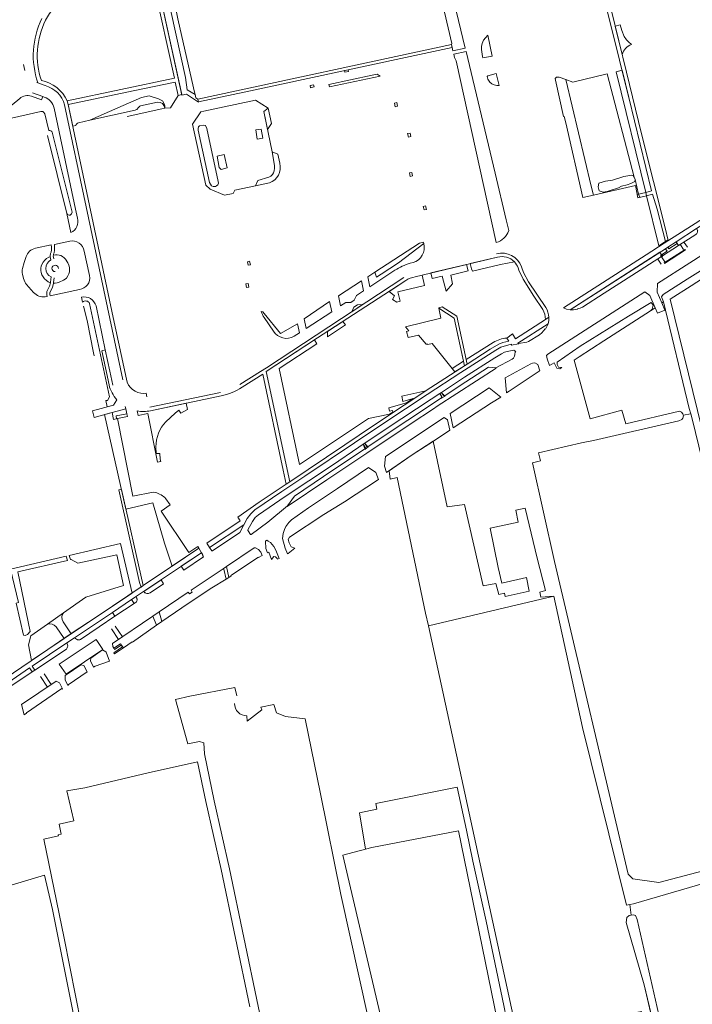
# Model space of a CAD drawing. Header units: metres. Extents: x 209813 to 223847, y 571801 to 587119.
# Tile 453 of 656: x 213794 to 214120, y 580149 to 580627. Entities that reach past the tile are written whole.
import ezdxf

# ---------------------------------------------------------------- set-up
doc = ezdxf.new("R2010")
doc.units = ezdxf.units.M
for name, color, linetype, lineweight in [('B-RO-GK-BESCHOEIING-G', 8, 'GK-BESCHOEIING', 0), ('B-RO-GR-BEPLANTING_CULTUUR_BOSPLANTSOEN-GV', 8, 'Continuous', 0), ('B-RO-GR-BEPLANTING_CULTUUR_HEESTERS-GV', 8, 'Continuous', 0), ('B-RO-GR-BEPLANTING_CULTUUR_VASTE PLANTENVAK-GV', 8, 'Continuous', 0), ('B-RO-GR-BOUWLAND-GV', 8, 'Continuous', 0), ('B-RO-GR-GRAS-GV', 8, 'Continuous', 0), ('B-RO-GR-GROENVOORZIENING-GV', 8, 'Continuous', 0), ('B-RO-IE-MEUBILAIR_WEGMEUBILAIR-S', 8, 'Continuous', 0), ('B-RO-KW-KUNSTWERK_DEK-GV', 8, 'Continuous', 0), ('B-RO-OG-TERREIN_CULTUURSCHEIDING-GV', 8, 'Continuous', 0), ('B-RO-OG-TERREIN_ONBEGROEID-GV', 8, 'Continuous', 0), ('B-RO-OG-WATER_GREPPEL-GV', 8, 'Continuous', 0), ('B-RO-OG-WEG-GV', 8, 'Continuous', 0), ('B-RO-VH-VERHARDING_OPEN-GV', 8, 'Continuous', 0), ('B-RO-VH-VERHARDING_PUIN-GV', 8, 'Continuous', 0), ('B-RO-VH-VERHARDING_TEGEL-GV', 8, 'Continuous', 0), ('B-RO-VW-MARKERING-G', 8, 'Continuous', 0)]:
    doc.layers.add(name, color=color, linetype=linetype, lineweight=lineweight)
doc.linetypes.add('GK-BESCHOEIING', pattern='A,30,-5,[1,NLCS.shx,S=1,R=0,X=0,Y=0],-5', length=40)

# ---------------------------------------------------------------- blocks, each defined once
blk = doc.blocks.new('SIE-WEG_AFVALBAK-SO')
at = {"linetype": 'ByBlock', "lineweight": 18}
h = blk.add_hatch(color=0, dxfattribs=at)
h.dxf.hatch_style = 1
h.paths.add_polyline_path([(-1.5, -1.5), (1.5, -1.5), (1.5, 1.5), (-1.5, 1.5)])
at = {"color": 0, "linetype": 'ByBlock', "lineweight": 18}
for points in [[(-2, -2), (2, -2), (2, 2), (-2, 2)], [(-1.5, -1.5), (1.5, -1.5), (1.5, 1.5), (-1.5, 1.5)]]:
    blk.add_lwpolyline(points, close=True, dxfattribs=at)

msp = doc.modelspace()

# ---------------------------------------------------------------- linework, layer by layer
at = {"layer": 'B-RO-GK-BESCHOEIING-G', "flags": 128}
for points in [[(213868.042, 580640.245), (213870.709, 580626.985), (213875.823, 580604.17), (213878.829, 580591.304)], [(213878.829, 580591.304), (213879.08, 580590.232)], [(213846.107, 580579.657), (213862.881, 580583.364)], [(213862.881, 580583.364), (213864.36, 580583.691)], [(213816.89, 580532.518), (213807.51, 580570.381)], [(213824.955, 580487.727), (213826.674, 580480.686)], [(213826.674, 580480.686), (213829.831, 580465.03)], [(213829.831, 580465.03), (213830.109, 580463.65)]]:
    msp.add_lwpolyline(points, dxfattribs=at)
at = {"layer": 'B-RO-GR-BEPLANTING_CULTUUR_BOSPLANTSOEN-GV', "flags": 128}
for points in [[(214003.276, 580614.432), (214004.051, 580611.458), (214009.985, 580612.654), (213998.315, 580661.109), (213995.792, 580671.492), (213990.501, 580670.383), (214003.563, 580614.992)], [(214086.01, 580601.971), (214083.082, 580601.269), (214097.513, 580542.836), (214100.291, 580543.503), (214089.213, 580588.766)], [(214072.107, 580541.509), (214071.103, 580545.865), (214058.806, 580597.459), (214055.507, 580598.686), (214054.247, 580598.619), (214053.617, 580597.989), (214053.749, 580597.16), (214057.641, 580579.558), (214058.015, 580579.641), (214058.715, 580576.461), (214067.035, 580540.341)], [(214107.016, 580518.939), (214103.101, 580534.708), (214100.755, 580541.911), (214097.909, 580541.216), (214103.756, 580516.848)]]:
    msp.add_lwpolyline(points, close=True, dxfattribs=at)
for points in [[(214031.157, 580524.273), (214029.894, 580529.456), (214024.483, 580552.149), (214010.376, 580611.026), (214004.456, 580609.767)], [(214004.456, 580609.767), (214004.818, 580608.254), (214005.564, 580606.506), (214020.727, 580537.649), (214025.049, 580518.47)]]:
    msp.add_lwpolyline(points, dxfattribs=at)
at = {"layer": 'B-RO-GR-BEPLANTING_CULTUUR_BOSPLANTSOEN-GV'}
msp.add_lwpolyline([(214025.049, 580518.47, 0.2240886), (214031.157, 580524.273)], format="xyb", dxfattribs=at)
at = {"layer": 'B-RO-GR-BEPLANTING_CULTUUR_HEESTERS-GV'}
for points in [[(213802.874, 580595.965, -0.2030845), (213804.843, 580627.07)], [(214086.06, 580609.561, -0.2627766), (214090.602, 580614.419)], [(214021.848, 580596.161, 0.1664322), (214026.517, 580594.558)], [(213799.73, 580589.427, 0.2670439), (213794.048, 580588.28)], [(213810.741, 580583.595, 0.2618454), (213805.914, 580589.034)], [(213808.249, 580572.769, -0.3762847), (213809.847, 580571.984)], [(213915.046, 580547.462, 0.4020007), (213920.109, 580556.938)], [(213819.44, 580533.26, -0.8107968), (213816.89, 580532.518)], [(213818.804, 580523.355, 0.3724678), (213821.991, 580530.393)], [(213984.699, 580508.811, 0.4096659), (213989.902, 580518.007)], [(213975.94, 580505.064, -0.0677799), (213983.233, 580508.462)], [(213911.107, 580485.14, 0.0604328), (213912.516, 580482.113)], [(213917.02, 580475.623, 0.4081826), (213927.153, 580473.113)], [(214030.132, 580472.249, 0.1032725), (214023.539, 580470.144)]]:
    msp.add_lwpolyline(points, format="xyb", dxfattribs=at)
at = {"layer": 'B-RO-GR-BEPLANTING_CULTUUR_HEESTERS-GV', "flags": 128}
for points in [[(214090.602, 580614.419), (214089.182, 580615.717), (214088.217, 580616.82), (214087.078, 580618.394), (214085.916, 580621.202), (214085.07, 580624.018), (214082.712, 580623.309), (214086.06, 580609.561)], [(213795.958, 580604.797), (213796.492, 580601.864)], [(214026.517, 580594.558), (214025.033, 580600.508), (214020.93, 580599.258), (214020.648, 580598.969)], [(213802.321, 580596.056), (213802.874, 580595.965)], [(214020.648, 580598.969), (214020.913, 580597.722), (214021.848, 580596.161)], [(213794.048, 580588.28), (213790.332, 580585.287), (213788.94, 580584.541), (213790.137, 580578.856), (213804.262, 580582.076), (213804.783, 580582.082), (213805.284, 580581.946), (213805.785, 580581.549), (213806.27, 580580.827), (213808.249, 580572.769)], [(213805.914, 580589.034), (213805.235, 580589.281), (213804.632, 580587.634), (213799.73, 580589.427)], [(213821.991, 580530.393), (213821.076, 580534.661), (213810.741, 580583.595)], [(213809.847, 580571.984), (213819.44, 580533.26)], [(213920.109, 580556.938), (213919.167, 580561.409), (213916.489, 580562.48), (213917.518, 580555.838), (213917.575, 580554.488), (213917.374, 580553.32), (213917.107, 580552.251), (213916.573, 580551.417), (213915.839, 580550.749), (213914.804, 580550.148), (213909.464, 580548.545), (213908.371, 580546.035), (213915.046, 580547.462)], [(213816.89, 580532.518), (213818.804, 580523.355)], [(213969.323, 580503.165), (213977.634, 580508.707), (213989.902, 580518.007), (213989.766, 580518.639), (213987.785, 580518.212), (213966.159, 580504.174)], [(213969.323, 580503.165), (213966.987, 580501.762), (213966.159, 580504.174), (213962.741, 580501.956), (213963.773, 580497.095), (213975.94, 580505.064)], [(213983.233, 580508.462), (213984.699, 580508.811)], [(213927.153, 580473.113), (213929.611, 580474.723), (213928.669, 580479.186), (213920.38, 580474.375), (213912.57, 580484.158), (213911.836, 580484.926), (213911.107, 580485.14)], [(213912.516, 580482.113), (213917.02, 580475.623)], [(214023.539, 580470.144), (214010.396, 580461.808), (214010.877, 580459.584), (214022.155, 580466.886), (214026.273, 580469.316), (214028.159, 580470.039), (214031.113, 580470.716), (214030.132, 580472.249)]]:
    msp.add_lwpolyline(points, dxfattribs=at)
for points in [[(214023.069, 580608.861), (214020.895, 580618.944), (214019.751, 580617.674), (214018.887, 580616.503), (214018.248, 580615.036), (214017.85, 580613.492), (214017.809, 580612.07), (214018.291, 580608.66), (214018.565, 580608.086)], [(213944.158, 580593.928), (213968.706, 580599.202), (213967.247, 580600.167), (213964.932, 580599.67), (213943.895, 580595.15)], [(213953.246, 580602.262), (213951.486, 580601.884), (213951.675, 580601.004), (213953.435, 580601.382)], [(213936.499, 580594.993), (213934.837, 580594.636), (213935.068, 580593.56), (213936.73, 580593.917)], [(213975.64, 580586.066), (213976.014, 580584.302), (213977.184, 580584.571), (213976.793, 580586.311)], [(213914.478, 580583.678), (213912.357, 580582.022), (213914.201, 580573.341), (213916.055, 580576.184)], [(213982.064, 580571.304), (213982.448, 580569.545), (213983.65, 580569.822), (213983.244, 580571.549)], [(213982.914, 580552.226), (213983.29, 580550.483), (213984.469, 580550.759), (213984.057, 580552.508)], [(213989.648, 580536.045), (213990.027, 580534.31), (213991.216, 580534.556), (213990.815, 580536.314)], [(213904.785, 580507.476), (213905.86, 580507.709), (213905.479, 580509.469), (213904.404, 580509.236)], [(213949.616, 580487.824), (213952.059, 580489.424), (213954.57, 580489.514), (213956.243, 580490.61), (213957.329, 580492.875), (213960.75, 580495.116), (213959.716, 580499.992), (213948.57, 580492.757)], [(213903.985, 580496.702), (213905.065, 580496.913), (213904.719, 580498.68), (213903.639, 580498.469)], [(213944.23, 580489.94), (213931.965, 580481.464), (213932.934, 580476.899), (213945.282, 580484.986)], [(213960.261, 580488.416), (213957.751, 580488.323), (213956.079, 580487.226), (213954.995, 580484.959)], [(213950.676, 580480.252), (213943.241, 580475.441), (213943.241, 580472.875), (213951.983, 580478.598)], [(214009.096, 580460.984), (214003.624, 580457.477), (214004.976, 580455.78), (214009.581, 580458.746)], [(213841.426, 580433.192), (213846.248, 580434.211), (213845.977, 580435.52), (213840.737, 580434.458), (213841.021, 580433.106)]]:
    msp.add_lwpolyline(points, close=True, dxfattribs=at)
at = {"layer": 'B-RO-GR-BEPLANTING_CULTUUR_VASTE PLANTENVAK-GV', "flags": 128}
for points in [[(213808.889, 580511.655), (213808.123, 580511.425), (213806.998, 580510.776), (213806.216, 580509.994), (213805.491, 580508.983), (213804.805, 580507.838), (213804.404, 580506.999), (213804.252, 580506.083), (213804.309, 580504.976), (213804.5, 580503.965), (213804.824, 580502.916), (213805.396, 580501.885), (213806.083, 580500.912), (213806.807, 580500.244), (213807.818, 580499.519), (213808.914, 580499.029), (213808.997, 580499.355), (213809.258, 580501.849)], [(213809.163, 580510.113), (213808.889, 580511.655)], [(213810.72, 580501.413), (213810.477, 580499.09), (213810.414, 580498.842), (213811.269, 580498.884), (213812.137, 580499.018), (213813.104, 580499.251), (213815.207, 580500.253), (213816.042, 580500.787), (213816.676, 580501.321), (213817.443, 580502.39), (213817.844, 580503.358), (213818.111, 580504.293), (213818.244, 580505.462), (213818.178, 580506.397), (213817.944, 580507.599), (213817.443, 580508.634), (213816.242, 580510.437), (213815.574, 580511.104), (213814.84, 580511.672), (213813.939, 580512.206), (213813.104, 580512.44), (213812.27, 580512.574), (213811.402, 580512.54), (213810.382, 580512.405), (213810.338, 580512.071), (213810.603, 580510.58)]]:
    msp.add_lwpolyline(points, dxfattribs=at)
at = {"layer": 'B-RO-GR-BEPLANTING_CULTUUR_VASTE PLANTENVAK-GV'}
msp.add_lwpolyline([(213809.258, 580501.849, -0.6172575), (213809.163, 580510.113)], format="xyb", dxfattribs=at)
at = {"layer": 'B-RO-GR-BOUWLAND-GV', "flags": 128}
msp.add_lwpolyline([(214066.802, 580283.519), (214052.99, 580347.178), (213992.126, 580332.784), (214034.049, 580140.082), (214035.129, 580136.301), (214036.431, 580133.863), (214037.761, 580132.781), (214042.819, 580133.842), (214068.759, 580140.895), (214095.378, 580145.938), (214095.833, 580143.534), (214100.037, 580144.609), (214096.769, 580158.763), (214088.038, 580188.944), (214088.356, 580191.378), (214089.52, 580192.33), (214090.453, 580192.527), (214089.816, 580197.739), (214088.232, 580197.455)], close=True, dxfattribs=at)
for points in [[(213899.355, 580298.833), (213898.314, 580302.927), (213876.53, 580298.627), (213869.563, 580297.114), (213875.561, 580275.527)], [(214084.033, 579918.033), (214080.372, 579917.492), (214065.899, 579985.972), (214061.928, 580006.266), (214045.35, 580082.046), (214037.653, 580115.557), (214037.185, 580116.337), (214035.55, 580117), (214034.053, 580117.342), (214030.895, 580117.455), (214028.142, 580117.114), (214001.361, 580111.165), (213981.385, 580105.741), (213971.772, 580102.568), (213949.673, 580202.579), (213939.906, 580251.378), (213932.419, 580287.67), (213922.941, 580288.785), (213918.575, 580290.611), (213917.226, 580294.659), (213910.955, 580293.309), (213911.406, 580292.055), (213904.357, 580286.648), (213904.178, 580289.147)], [(213875.561, 580275.527), (213881.21, 580276.7), (213883.224, 580276.067), (213883.679, 580270.787), (213888.383, 580247.957), (213895.777, 580214.987), (213909.704, 580148.505), (213924.171, 580080.524), (213937.12, 580020.638), (213952.923, 579942.128), (213964.886, 579888.79), (213979.313, 579891.701), (214005.983, 579897.258), (214009.396, 579897.893), (214009.872, 579897.416), (214010.666, 579894.646), (214014.859, 579895.604)], [(214171.902, 580221.523), (214091.596, 580198.059), (214089.816, 580197.739)], [(214090.453, 580192.527), (214091.531, 580192.754), (214092.589, 580192.33), (214093.368, 580190.41), (214115.946, 580090.953)]]:
    msp.add_lwpolyline(points, dxfattribs=at)
at = {"layer": 'B-RO-GR-BOUWLAND-GV'}
msp.add_lwpolyline([(213904.178, 580289.147, -0.4137989), (213898.14, 580295.197)], format="xyb", dxfattribs=at)
at = {"layer": 'B-RO-GR-GRAS-GV', "flags": 128}
for points in [[(214092.314, 580549.015), (214091.935, 580550.19), (214091.386, 580551.024), (214090.666, 580551.2), (214086.857, 580550.555), (214081.349, 580548.792), (214078.009, 580548.222), (214074.78, 580547.227), (214074.382, 580545.469), (214074.879, 580543.578), (214076.902, 580542.881), (214078.804, 580543.193), (214084.224, 580545.099), (214085.783, 580545.859), (214088.486, 580546.445), (214090.324, 580547.124), (214092.179, 580548.155)], [(214105.256, 580489.284), (214106.807, 580485.775), (214103.141, 580484.272), (214102.042, 580486.906), (214077.2, 580470.884), (214065.171, 580463.05), (214062.726, 580461.541), (214070.543, 580433.095), (214085.916, 580437.32), (214087.766, 580430.589), (214113.84, 580436.859), (214114.887, 580436.257), (214115.493, 580435.575), (214115.642, 580434.889), (214119.302, 580435.498), (214118.488, 580438.122), (214106.053, 580489.8)], [(213994.519, 580422.218), (213984.247, 580415.687), (213973.177, 580407.961), (213973.547, 580403.854), (213976.962, 580404.573), (213990.782, 580338.961), (213992.126, 580332.784), (214052.99, 580347.178), (214046.6, 580346.729), (214046.136, 580349.021), (214048.901, 580349.816), (214044.795, 580365.585), (214038.99, 580389.758), (214034.513, 580388.811), (214035.692, 580382.963), (214022.097, 580380.028), (214026.001, 580361.009), (214027.8, 580353.401), (214039.704, 580356.256), (214041.02, 580349.494), (214029.318, 580346.978), (214028.948, 580348.543), (214026.209, 580347.886), (214024.846, 580353.364), (214018.762, 580352.179), (214009.621, 580391.553), (214001.233, 580390.489)], [(213950.619, 580221.664), (213976.825, 580110.226), (214029.862, 580120.539), (214006.709, 580233.505), (213964.71, 580225.327)]]:
    msp.add_lwpolyline(points, close=True, dxfattribs=at)
for points in [[(214203.427, 580551.502), (214196.716, 580547.089), (214165.919, 580527.615), (214119.458, 580497.506), (214109.338, 580491.136), (214162.274, 580275.237), (214261.153, 580300.347), (214261.55, 580300.365), (214261.813, 580300.33), (214262.147, 580300.241), (214262.38, 580300.145), (214262.72, 580299.902), (214263.143, 580299.521), (214263.355, 580299.077), (214263.461, 580298.675), (214263.455, 580298.184), (214268.51, 580299.379), (214239.676, 580412.597), (214239.707, 580412.993), (214239.83, 580413.377), (214240.037, 580413.758), (214240.386, 580414.107), (214240.767, 580414.282), (214241.136, 580414.365)], [(214115.642, 580434.889), (214115.729, 580434.49), (214115.48, 580433.482), (214115.015, 580432.756), (214113.564, 580432.171), (214072.098, 580422.564), (214066.376, 580421.426), (214045.451, 580416.561), (214046.463, 580412.754), (214042.52, 580411.706), (214053.248, 580363.979), (214088.961, 580212.406), (214091.219, 580210.149), (214103.786, 580208.429), (214170.785, 580226.073), (214147.972, 580318.628), (214120.058, 580433.06), (214119.302, 580435.498)], [(213905.567, 580148.215), (213891.64, 580214.697), (213884.246, 580247.667), (213880.221, 580266.795), (213856.26, 580261.49), (213825.627, 580254.278), (213816.939, 580252.765), (213820.244, 580238.214), (213813.115, 580236.587), (213814.192, 580231.868), (213812.708, 580231.529), (213812.81, 580231.082), (213805.794, 580229.349), (213815.548, 580181.349), (213832.133, 580098.12)], [(214029.862, 580120.539), (214035.149, 580121.567), (214035.837, 580122.452), (214035.912, 580124.539), (214035.515, 580127.231), (214034.526, 580129.164), (214032.711, 580130.965), (214032.137, 580131.42), (214028.734, 580148.848), (214020.212, 580189.657), (214013.687, 580218.657), (214010.547, 580233.765), (214006.015, 580254.601), (213966.645, 580246.682), (213967.141, 580243.939), (213958.807, 580242.13), (213961.636, 580224.528)], [(213810.837, 579923.353), (213818.86, 579924.407), (213831.645, 579925.49), (213841.253, 579925.194), (213857.774, 579924.453), (213860.031, 579923.463), (213866.082, 579922.998), (213864.482, 579925.584), (213844.71, 580021.663), (213809.931, 580195.232), (213806.126, 580211.904), (213774.147, 580202.42), (213771.455, 580211.805), (213747.029, 580203.608), (213764.334, 580128.289), (213768.718, 580107.315), (213780.518, 580055.556), (213791.035, 580010.933), (213809.926, 579927.382)]]:
    msp.add_lwpolyline(points, dxfattribs=at)
at = {"layer": 'B-RO-GR-GROENVOORZIENING-GV', "flags": 128}
for points in [[(214025.6, 580511.391), (214012.459, 580508.279), (214013.267, 580505.178), (214013.418, 580505.215), (214013.568, 580504.594), (214027.152, 580507.822), (214033.796, 580509.173)], [(213815.115, 580334.698), (213819.029, 580328.971), (213831.616, 580337.321), (213848.512, 580348.623), (213842.86, 580372.64), (213818.096, 580366.898), (213818.675, 580364.899), (213818.918, 580364.928), (213822.165, 580363.203), (213841.089, 580367.213), (213844.376, 580352.279), (213826.085, 580346.671), (213815.278, 580339.099)], [(213807.585, 580333.602), (213799.401, 580327.863), (213798.264, 580323.521), (213799.822, 580315.961), (213807.612, 580321.234), (213815.603, 580326.597), (213811.666, 580332.339)]]:
    msp.add_lwpolyline(points, dxfattribs=at)
at = {"layer": 'B-RO-GR-GROENVOORZIENING-GV'}
for points in [[(214033.796, 580509.173, 0.2729479), (214025.6, 580511.391)], [(213812.873, 580506.005, 2.3898249), (213811.269, 580504.418)], [(213811.666, 580332.339, 0.3152736), (213807.585, 580333.602)]]:
    msp.add_lwpolyline(points, format="xyb", dxfattribs=at)
at = {"layer": 'B-RO-GR-GROENVOORZIENING-GV', "flags": 128}
for points in [[(214011.414, 580504.731), (214010.604, 580507.839), (213993.371, 580503.758), (213994.002, 580501.044), (213998.895, 580502.229), (214000.723, 580494.953), (214003.833, 580498.493), (214002.935, 580502.639)], [(214003.624, 580457.477), (214009.096, 580460.984), (214004.559, 580481.944), (213997.167, 580486.759), (213998.187, 580481.939), (213981.096, 580477.726), (213982.717, 580475.677), (213981.562, 580475.369), (213982.343, 580472.525), (213987.42, 580473.706), (213991.009, 580469.208), (213991.803, 580469.34), (213991.857, 580469.1), (213993.941, 580469.63)], [(213841.021, 580433.106), (213840.737, 580434.458), (213845.977, 580435.52), (213845.47, 580437.965), (213838.854, 580436.226), (213839.578, 580432.801)], [(213852.894, 580351.553), (213853.951, 580352.26), (213843.329, 580398.899), (213842.037, 580398.605), (213852.092, 580353.717)], [(213792.344, 580343.777), (213795.902, 580328.229), (213796.731, 580328.03), (213797.825, 580328.561), (213799.198, 580329.948), (213793.226, 580358.868), (213817.218, 580364.497), (213816.622, 580366.556), (213789.583, 580360.286), (213793.484, 580344.055)]]:
    msp.add_lwpolyline(points, close=True, dxfattribs=at)
at = {"layer": 'B-RO-KW-KUNSTWERK_DEK-GV', "flags": 128}
msp.add_lwpolyline([(214093.715, 580540.19), (214097.909, 580541.216), (214097.513, 580542.836), (214093.313, 580541.828)], close=True, dxfattribs=at)
at = {"layer": 'B-RO-OG-TERREIN_CULTUURSCHEIDING-GV', "flags": 128}
for points in [[(213879.08, 580590.232), (213875.215, 580592.521), (213874.365, 580598.498), (213864.994, 580641.162), (213867.747, 580641.715), (213867.173, 580644.567), (213861.034, 580643.354), (213872.678, 580589.978), (213874.825, 580590.428), (213880.776, 580586.502), (213880.43, 580588.055), (213879.438, 580588.697)], [(214078.803, 580600.241), (214062.104, 580596.233), (214058.806, 580597.459), (214071.103, 580545.865), (214072.107, 580541.509), (214092.447, 580546.194), (214093.715, 580540.19), (214094.655, 580540.421), (214093.951, 580541.981), (214092.314, 580549.015), (214092.179, 580548.155), (214090.324, 580547.124), (214088.486, 580546.445), (214085.783, 580545.859), (214084.224, 580545.099), (214078.804, 580543.193), (214076.902, 580542.881), (214074.879, 580543.578), (214074.382, 580545.469), (214074.78, 580547.227), (214078.009, 580548.222), (214081.349, 580548.792), (214086.857, 580550.555), (214090.666, 580551.2), (214091.386, 580551.024), (214091.935, 580550.19)], [(213883.317, 580582.171), (213881.844, 580581.859), (213877.866, 580575.822), (213884.221, 580546.35), (213886.338, 580544.358), (213893.283, 580541.476), (213897.539, 580542.21), (213898.34, 580543.913), (213908.371, 580546.035), (213909.464, 580548.545), (213914.804, 580550.148), (213915.839, 580550.749), (213916.573, 580551.417), (213917.107, 580552.251), (213917.374, 580553.32), (213917.575, 580554.488), (213917.518, 580555.838), (213916.489, 580562.48), (213912.357, 580582.022), (213914.478, 580583.678), (213908.281, 580587.501)], [(213887.816, 580545.658), (213887.03, 580545.979), (213885.978, 580547.56), (213880.532, 580573.018), (213880.5, 580573.798), (213880.781, 580574.556), (213881.233, 580575.118), (213882.906, 580575.446), (213884.159, 580575.196), (213884.686, 580573.739), (213890.178, 580548.166), (213890.349, 580547.304), (213890.068, 580546.503), (213889.505, 580546.015), (213888.898, 580545.668)], [(213891.679, 580553.852), (213890.777, 580554.82), (213889.776, 580560.396), (213893.08, 580561.131), (213894.582, 580554.653)], [(213990.969, 580446.719), (213979.289, 580444.084), (213979.742, 580441.485), (213984.708, 580442.887), (213981.537, 580440.778), (213973.02, 580438.374), (213973.298, 580436.78), (213974.711, 580437.057), (213974.839, 580436.324), (213973.273, 580435.283), (213963.042, 580433.28), (213929.706, 580410.972), (213919.735, 580457.485), (213938.029, 580469.462), (213937.012, 580471.4), (213913.56, 580456.045), (213925.02, 580402.589), (213951.596, 580420.512), (213965.468, 580429.796), (213980.347, 580439.701)]]:
    msp.add_lwpolyline(points, close=True, dxfattribs=at)
at = {"layer": 'B-RO-OG-TERREIN_CULTUURSCHEIDING-GV'}
for points in [[(213830.271, 580642.51, 0.2481054), (213806.585, 580626.198)], [(213804.59, 580596.991, -0.2471579), (213817.005, 580587.109)], [(213860.86, 580586.585, -0.4006761), (213864.36, 580583.691)], [(213849.941, 580582.636, 0.2460677), (213851.364, 580583.677)], [(213851.364, 580583.677, -0.1520389), (213852.617, 580584.764)], [(213821.318, 580575.195, -0.2802363), (213822.561, 580576.586)], [(213825.364, 580514.387, 0.4176864), (213818.325, 580519.2)], [(213801.654, 580515.716, 0.2621023), (213797.154, 580511.689)], [(213795.388, 580505.919, 0.1077692), (213795.376, 580503.191)], [(213795.87, 580501.03, 0.0877976), (213797.357, 580498.123)], [(213822.975, 580495.745, 0.4340657), (213827.892, 580502.494)], [(213800.798, 580494.297, 0.252243), (213806.41, 580492.218)], [(213831.039, 580487.773, 0.4073316), (213823.96, 580491.996)], [(213824.503, 580489.582, -0.5081842), (213827.96, 580489.003)], [(213857.519, 580436.989, -0.0958277), (213851.018, 580436.88)], [(213860.102, 580419.511, -0.1982957), (213864.945, 580431.679)], [(213864.902, 580394.35, 0.1502921), (213859.75, 580397.354)]]:
    msp.add_lwpolyline(points, format="xyb", dxfattribs=at)
at = {"layer": 'B-RO-OG-TERREIN_CULTUURSCHEIDING-GV', "flags": 128}
for points in [[(213817.005, 580587.109), (213869.017, 580598.114), (213859.253, 580642.969), (213849.964, 580641.318)], [(213861.263, 580588.226), (213863.249, 580587.174), (213864.065, 580585.735), (213864.371, 580584.724), (213864.36, 580583.691), (213867.097, 580583.712), (213870.837, 580589.784), (213869.416, 580596.3), (213849.889, 580592.201), (213817.524, 580585.348), (213819.747, 580574.848)], [(213861.263, 580588.226), (213856.824, 580589.628), (213853.027, 580588.869), (213841.579, 580583.727), (213828.072, 580577.804), (213849.941, 580582.636)], [(213852.617, 580584.764), (213860.86, 580586.585)], [(213822.561, 580576.586), (213828.072, 580577.804)], [(213819.747, 580574.848), (213821.318, 580575.195)], [(213818.325, 580519.2), (213810.859, 580517.64), (213810.971, 580516.32), (213810.921, 580514.84), (213810.694, 580513.514), (213810.445, 580512.882), (213810.382, 580512.405), (213811.402, 580512.54), (213812.27, 580512.574), (213813.104, 580512.44), (213813.939, 580512.206), (213814.84, 580511.672), (213815.574, 580511.104), (213816.242, 580510.437), (213817.443, 580508.634), (213817.944, 580507.599), (213818.178, 580506.397), (213818.244, 580505.462), (213818.111, 580504.293), (213817.844, 580503.358), (213817.443, 580502.39), (213816.676, 580501.321), (213816.042, 580500.787), (213815.207, 580500.253), (213813.104, 580499.251), (213812.137, 580499.018), (213811.269, 580498.884), (213810.414, 580498.842), (213809.89, 580496.792), (213808.729, 580494.355), (213808.657, 580493.815), (213808.691, 580493.353), (213808.823, 580492.732)], [(213808.914, 580499.029), (213807.818, 580499.519), (213806.807, 580500.244), (213806.083, 580500.912), (213805.396, 580501.885), (213804.824, 580502.916), (213804.5, 580503.965), (213804.309, 580504.976), (213804.252, 580506.083), (213804.404, 580506.999), (213804.805, 580507.838), (213805.491, 580508.983), (213806.216, 580509.994), (213806.998, 580510.776), (213808.123, 580511.425), (213808.889, 580511.655), (213808.821, 580512.036), (213808.981, 580513.259), (213809.241, 580513.92), (213809.425, 580514.992), (213809.469, 580516.281), (213809.38, 580517.331), (213801.654, 580515.716)], [(213827.892, 580502.494), (213825.364, 580514.387)], [(213797.154, 580511.689), (213796.165, 580508.827), (213795.388, 580505.919)], [(213795.376, 580503.191), (213795.87, 580501.03)], [(213973.153, 580494.827), (213975.783, 580492.697), (213974.714, 580490.862), (213976.769, 580489.602), (213978.499, 580490.08), (213977.385, 580494.696), (213990.245, 580497.618), (213989.078, 580502.742), (213985.716, 580501.946)], [(213981.164, 580500.105), (213973.153, 580494.827)], [(213797.357, 580498.123), (213800.798, 580494.297)], [(213806.41, 580492.218), (213807.356, 580492.419), (213807.202, 580493.141), (213807.149, 580493.86), (213807.273, 580494.788), (213808.473, 580497.305), (213808.914, 580499.029)], [(213808.823, 580492.732), (213822.975, 580495.745)], [(213823.96, 580491.996), (213824.503, 580489.582)], [(213827.96, 580489.003), (213837.621, 580443.679), (213836.614, 580442.02), (213835.854, 580441.892), (213836.496, 580438.87), (213839.529, 580439.714), (213841.176, 580442.353)], [(213837.353, 580449.491), (213833.835, 580466.106), (213835.538, 580466.478), (213831.039, 580487.773)], [(213864.945, 580431.679), (213869.343, 580435.897), (213871.177, 580437.329), (213872.232, 580435.897), (213875.376, 580437.632), (213874.716, 580440.618), (213857.519, 580436.989)], [(213859.75, 580397.354), (213858.716, 580397.546), (213848.907, 580395.564), (213841.426, 580433.192), (213839.578, 580432.801), (213838.854, 580436.226), (213835.075, 580435.141), (213845.499, 580389.373), (213858.572, 580392.347), (213864.294, 580372.816), (213868.021, 580361.711), (213880.919, 580370.366), (213880.411, 580371.218), (213876.088, 580368.388), (213862.59, 580388.406), (213867.04, 580391.369), (213864.902, 580394.35)], [(213851.018, 580436.88), (213851.426, 580434.709), (213856.196, 580435.625), (213860.897, 580412.153), (213862.425, 580412.455), (213862.159, 580413.495), (213861.896, 580416.321), (213860.116, 580416.306), (213860.102, 580419.511)]]:
    msp.add_lwpolyline(points, dxfattribs=at)
at = {"layer": 'B-RO-OG-TERREIN_ONBEGROEID-GV', "flags": 128}
msp.add_lwpolyline([(213911.838, 580569.111), (213911.07, 580573.485), (213908.467, 580573.05), (213909.168, 580568.677)], close=True, dxfattribs=at)
at = {"layer": 'B-RO-OG-WATER_GREPPEL-GV', "flags": 128}
msp.add_lwpolyline([(214115.946, 580090.953), (214093.368, 580190.41), (214092.589, 580192.33), (214091.531, 580192.754), (214089.52, 580192.33), (214088.356, 580191.378), (214088.038, 580188.944), (214096.769, 580158.763), (214100.435, 580142.883)], dxfattribs=at)
at = {"layer": 'B-RO-OG-WEG-GV', "flags": 128}
for points in [[(214106.053, 580489.8), (214105.042, 580492.185), (214105.855, 580493.286), (214117.628, 580500.708), (214127.946, 580507.271), (214152.799, 580523.514), (214153.882, 580522.833), (214154.278, 580521.458), (214156.453, 580522.925), (214153.169, 580527.707), (214151.952, 580528.373), (214150.188, 580528.646), (214103.26, 580498.713), (214102.963, 580494.472), (214105.256, 580489.284)], [(214122.732, 580524.139), (214122.11, 580525.256), (214112.23, 580518.869), (214113.396, 580517.04), (214121.823, 580522.418), (214122.072, 580522.662), (214122.179, 580522.8), (214122.274, 580522.946), (214122.423, 580523.262), (214122.513, 580523.598), (214122.535, 580523.772), (214122.533, 580524.12)], [(214105.173, 580512.577), (214104.364, 580513.841), (214060.801, 580485.952), (214062.53, 580485.963), (214064.46, 580486.183), (214064.409, 580486.377), (214065.742, 580486.726), (214066.759, 580487.219), (214077.282, 580493.93), (214090.805, 580502.554), (214105.526, 580512.025)], [(214056.797, 580457.883), (214055.174, 580458.062), (214054.624, 580459.351), (214054.617, 580460.495), (214065.715, 580468.243), (214089.193, 580482.883), (214100.175, 580489.381), (214101.106, 580488.136), (214100.579, 580486.16), (214099.859, 580485.498), (214102.042, 580486.906), (214099.531, 580492.92), (214096.984, 580494.627), (214050.024, 580464.416), (214049.431, 580463.786), (214049.762, 580462.204), (214050.853, 580458.904), (214053.154, 580460.191), (214054.342, 580457.67), (214055.795, 580457.265)], [(214035.518, 580469.782), (214035.728, 580469.693), (214035.831, 580469.595), (214039.91, 580470.271), (214040.661, 580470.542), (214045.976, 580473.851), (214047.103, 580474.756), (214047.96, 580475.649), (214048.705, 580476.661), (214048.866, 580476.543), (214050.175, 580479.177)], [(214034.446, 580465.506), (214034.02, 580466.071), (214033.495, 580466.34), (214030.292, 580465.779), (214028.955, 580465.33), (214027.645, 580464.653), (214024.327, 580462.632), (214009.716, 580453.228), (213998.461, 580445.86), (213999.099, 580444.912), (213999.265, 580445.023), (213999.72, 580444.407), (213999.948, 580444.312), (214000.195, 580444.326), (214010.208, 580450.962), (214021.238, 580458.067), (214024.874, 580457.808), (214032.782, 580461.973), (214033.322, 580462.561), (214033.83, 580463.388), (214034.096, 580464.302), (214034.248, 580465.531)], [(214029.28, 580452.917), (214029.949, 580445.605), (214031.277, 580446.51), (214045.888, 580456.21), (214046.188, 580456.373), (214045.25, 580459.335), (214043.724, 580460.145), (214042.6, 580459.989), (214041.862, 580459.666)], [(214027.171, 580443.552), (214021.635, 580448.141), (214002.738, 580435.746), (214004.181, 580428.669), (214022.715, 580440.89)], [(213961.826, 580420.416), (213961.994, 580420.524), (213962.546, 580419.739), (213962.786, 580419.66), (213962.996, 580419.691), (213982.191, 580432.435), (213998.49, 580443.277), (213998.549, 580443.522), (213998.48, 580443.764), (213998.123, 580444.339), (213998.293, 580444.444), (213997.717, 580445.373), (213993.502, 580442.614), (213972.126, 580428.516), (213961.269, 580421.28)], [(213971.311, 580414.903), (213970.93, 580410.064), (213971.841, 580407.029), (213984.247, 580415.687), (213994.54, 580422.231), (214002.509, 580427.567), (214001.427, 580432.602), (213999.771, 580433.799)], [(213904.63, 580378.738), (213904.803, 580378.839), (213905.917, 580377.041), (213906.102, 580377.012), (213906.282, 580377.065), (213914.351, 580382.932), (213923.913, 580390.956), (213927.187, 580395.624), (213941.335, 580405.078), (213961.284, 580418.514), (213961.412, 580418.782), (213961.401, 580419.03), (213960.911, 580419.856), (213961.083, 580419.958), (213960.574, 580420.817), (213958.393, 580419.363), (213945.593, 580410.682), (213922.784, 580395.384), (213909.823, 580386.577), (213908.232, 580385.222), (213906.871, 580383.316), (213904.668, 580379.216)], [(213967.931, 580403.676), (213966.647, 580407.104), (213963.162, 580409.492), (213948.035, 580399.307), (213933.986, 580389.965), (213925.84, 580384.152), (213924.435, 580382.867), (213923.093, 580380.962), (213922.413, 580379.529), (213921.796, 580377.486), (213921.476, 580375.126), (213922.65, 580370.426), (213923.919, 580367.657), (213924.189, 580367.799), (213927.433, 580370.427), (213925.634, 580371.036), (213924.597, 580373.067), (213924.234, 580374.566), (213924.872, 580375.707), (213941.409, 580386.767), (213951.513, 580392.867)], [(213902.687, 580381.756), (213885.974, 580370.713), (213887.102, 580369.072), (213887.338, 580369.141), (213887.557, 580369.113), (213900.735, 580377.958)], [(213913.211, 580373.873), (213913.271, 580370.274), (213914.148, 580368.117), (213914.765, 580368.446), (213916.044, 580364.954), (213917.193, 580366.38), (213917.98, 580366.263), (213918.86, 580365.431), (213918.943, 580365.048), (213919.758, 580365.475), (213918.149, 580369.447), (213917.231, 580371.182), (213915.566, 580373.092), (213914.56, 580373.836), (213913.759, 580374.209)], [(213873.627, 580359.779), (213883.125, 580366.13), (213883.154, 580366.283), (213882.714, 580366.986), (213882.88, 580367.098), (213882.143, 580368.185), (213872.33, 580361.61)], [(213896.574, 580356.961), (213896.463, 580357.128), (213909.734, 580365.97), (213909.845, 580365.804), (213911.633, 580366.777), (213910.893, 580368.52), (213909.73, 580369.817), (213908.412, 580370.578), (213907.772, 580370.529), (213894.233, 580361.48), (213895.422, 580356.258)], [(213892.624, 580360.404), (213877.136, 580350.062), (213877.708, 580349.136), (213876.307, 580348.225), (213875.733, 580349.115), (213861.632, 580339.591), (213862.977, 580334.844), (213866.09, 580337.019), (213876.129, 580343.935), (213887.14, 580351.196), (213894.109, 580355.455), (213893.059, 580360.239)], [(213854.649, 580348.753), (213854.773, 580348.91), (213854.925, 580348.801), (213855.256, 580348.625), (213855.613, 580348.509), (213855.984, 580348.457), (213856.359, 580348.471), (213856.544, 580348.502), (213856.726, 580348.55), (213857.073, 580348.692), (213857.236, 580348.785), (213863.823, 580353.187), (213862.565, 580355.063), (213854.18, 580349.44)], [(213849.482, 580343.578), (213850.455, 580344.228), (213850.636, 580344.439), (213850.778, 580344.679), (213850.876, 580344.939), (213850.928, 580345.213), (213850.915, 580345.629), (213850.846, 580345.899), (213850.732, 580346.153), (213850.906, 580346.251), (213850.441, 580346.937), (213848.237, 580345.461)], [(213820.632, 580326.998), (213821.543, 580326.264), (213821.834, 580326.103), (213821.989, 580326.042), (213822.311, 580325.959), (213822.642, 580325.931), (213822.974, 580325.96), (213823.137, 580325.995), (213823.451, 580326.105), (213832.573, 580332.275), (213840.203, 580337.375), (213839.036, 580339.302)], [(213858.512, 580337.502), (213839.097, 580324.242), (213839.211, 580322.718), (213839.711, 580321.882), (213842.985, 580324.002), (213844.299, 580322.13), (213848.591, 580325.059), (213848.707, 580324.873), (213860.406, 580333.048)], [(213801.418, 580311.335), (213816.662, 580321.543), (213816.909, 580321.843), (213817.102, 580322.18), (213817.235, 580322.546), (213817.305, 580322.928), (213817.315, 580323.123), (213817.286, 580323.511), (213816.877, 580324.506), (213800.15, 580313.209)], [(213829.856, 580312.715), (213830.604, 580313.243), (213837.602, 580315.6), (213835.961, 580319.931), (213835.812, 580320.161), (213834.185, 580321.062), (213828.453, 580317.172), (213828.4, 580315.861)], [(213816.543, 580309.09), (213816.078, 580308.775), (213816.163, 580306.563), (213817.344, 580303.875), (213817.577, 580304.023), (213817.464, 580304.189), (213826.73, 580310.511), (213825.094, 580313.522), (213823.684, 580313.937)], [(213773.945, 580293.856), (213774.046, 580294.029), (213774.186, 580293.955), (213774.485, 580293.844), (213774.798, 580293.788), (213775.116, 580293.788), (213775.43, 580293.843), (213775.581, 580293.891), (213775.869, 580294.027), (213787.373, 580301.893), (213800.155, 580310.489), (213798.878, 580312.35), (213788.31, 580305.213), (213773.254, 580294.817)], [(213797.425, 580290.433), (213797.313, 580290.599), (213814.541, 580302.324), (213814.654, 580302.159), (213814.826, 580302.269), (213813.344, 580305.155), (213811.789, 580305.928), (213794.917, 580294.632), (213796.282, 580289.639)]]:
    msp.add_lwpolyline(points, close=True, dxfattribs=at)
at = {"layer": 'B-RO-VH-VERHARDING_OPEN-GV', "flags": 128}
for points in [[(213841.176, 580442.353), (213839.529, 580439.714), (213829.401, 580436.897), (213830.074, 580433.706)], [(213830.074, 580433.706), (213838.854, 580436.226), (213845.47, 580437.965), (213845.232, 580439.02)], [(213815.278, 580339.099), (213807.585, 580333.602)], [(213811.666, 580332.339), (213815.603, 580326.597), (213819.029, 580328.971), (213815.115, 580334.698)]]:
    msp.add_lwpolyline(points, dxfattribs=at)
at = {"layer": 'B-RO-VH-VERHARDING_OPEN-GV'}
msp.add_lwpolyline([(213815.115, 580334.698, -0.3360451), (213815.278, 580339.099)], format="xyb", dxfattribs=at)
at = {"layer": 'B-RO-VH-VERHARDING_PUIN-GV', "flags": 128}
msp.add_lwpolyline([(213858.512, 580337.502), (213860.406, 580333.048), (213862.977, 580334.844), (213861.632, 580339.591)], close=True, dxfattribs=at)
at = {"layer": 'B-RO-VH-VERHARDING_TEGEL-GV', "flags": 128}
for points in [[(213817.524, 580585.348), (213849.889, 580592.201), (213869.416, 580596.3), (213870.837, 580589.784), (213872.635, 580590.176), (213861.034, 580643.354), (213859.253, 580642.969), (213869.017, 580598.114), (213817.005, 580587.109)], [(213802.874, 580595.965), (213802.321, 580596.056), (213806.432, 580594.56)], [(213805.235, 580589.281), (213800.287, 580591.086)], [(213799.73, 580589.427), (213804.632, 580587.634), (213805.235, 580589.281)], [(213845.769, 580452.268), (213839.421, 580482.246), (213817.524, 580585.348), (213817.005, 580587.109)], [(213815.829, 580585.287), (213826.301, 580535.749)], [(214112.23, 580518.869), (214122.11, 580525.256), (214134.357, 580533.038), (214148.591, 580542.212), (214153.772, 580545.496), (214165.22, 580552.912), (214168.381, 580554.904), (214187.121, 580566.886), (214187.275, 580567.36), (214187.503, 580568.82), (214187.52, 580570.149), (214166.993, 580556.942), (214147.846, 580544.686), (214121.413, 580527.705), (214106.493, 580518.211), (214097.708, 580512.551), (214057.55, 580486.826), (214059.033, 580486.262), (214060.801, 580485.952), (214107.018, 580515.538)], [(213826.301, 580535.749), (213844.057, 580451.905)], [(214112.741, 580518.066), (214112.23, 580518.869), (214108.125, 580516.246)], [(213985.716, 580501.946), (214025.6, 580511.391)], [(214035.666, 580506.201), (214035.986, 580505.143), (214037.995, 580500.764), (214043.253, 580492.519), (214047.636, 580486.131)], [(214049.076, 580487.075), (214040.736, 580499.463), (214038.195, 580503.962), (214037.263, 580506.782)], [(213980.263, 580501.545), (213913.707, 580457.852), (213910.759, 580456.093), (213900.746, 580449.752)], [(213901.82, 580448.361), (213911.846, 580454.71), (213921.776, 580408.266), (213923.261, 580401.403), (213925.02, 580402.589), (213913.56, 580456.045), (213938.362, 580472.284), (213970.521, 580493.092), (213981.164, 580500.105)], [(213923.261, 580401.403), (213910.194, 580392.644), (213899.743, 580385.46), (213900.869, 580383.661), (213884.68, 580372.871), (213885.974, 580370.713), (213902.687, 580381.756), (213904.288, 580384.712), (213906.017, 580387.084), (213908.048, 580388.925), (213921.115, 580397.814), (213932.225, 580405.296), (213956.265, 580421.443), (213970.471, 580430.941), (213991.588, 580444.945), (214007.843, 580455.555), (214024.868, 580466.379), (214027.281, 580467.761), (214031.171, 580468.872), (214032.235, 580469.064), (214032.286, 580469.198), (214032.476, 580469.065), (214032.372, 580468.91), (214032.214, 580468.827), (214035.934, 580469.391), (214035.779, 580469.402), (214035.643, 580469.476), (214035.522, 580469.689), (214050.175, 580479.177), (214050.481, 580480.783), (214050.455, 580482.269)], [(214048.897, 580481.26), (214034.384, 580471.858), (214032.955, 580474.213), (214030.132, 580472.249), (214031.113, 580470.716), (214028.159, 580470.039), (214026.273, 580469.316), (214022.155, 580466.886), (214010.877, 580459.584)], [(214048.897, 580481.26), (214050.455, 580482.269)], [(213839.18, 580449.332), (213837.71, 580456.187), (213835.538, 580466.478), (213833.835, 580466.106), (213837.353, 580449.491)], [(214009.581, 580458.746), (213993.328, 580448.277), (213980.347, 580439.701), (213965.468, 580429.796), (213951.596, 580420.512), (213925.02, 580402.589)], [(213855.646, 580443.808), (213855.325, 580445.451), (213854.287, 580445.356)], [(213891.332, 580445.913), (213857.162, 580438.703)], [(213857.519, 580436.989), (213891.693, 580444.201)], [(213848.237, 580345.461), (213882.143, 580368.185), (213880.919, 580370.366), (213853.951, 580352.26), (213831.616, 580337.321), (213819.078, 580329.005), (213807.612, 580321.234), (213786.974, 580307.264), (213772.671, 580297.485), (213756.023, 580285.87), (213747.549, 580279.91)], [(213788.31, 580305.213), (213798.878, 580312.35), (213800.155, 580310.489), (213801.418, 580311.335), (213800.15, 580313.209), (213816.877, 580324.506), (213820.632, 580326.998), (213839.036, 580339.302)]]:
    msp.add_lwpolyline(points, dxfattribs=at)
for points in [[(214107.016, 580518.939), (214108.431, 580519.846), (214108.222, 580520.096), (214107.02, 580525.05), (214095.481, 580571.182), (214088.118, 580601.085), (214080.741, 580631.378), (214079.423, 580632.35), (214078.331, 580632.696), (214083.321, 580612.823), (214086.249, 580600.928), (214089.213, 580588.766), (214100.291, 580543.503), (214097.513, 580542.836), (214097.909, 580541.216), (214100.755, 580541.911), (214103.101, 580534.708)], [(214003.651, 580612.994), (214003.276, 580614.432), (213880.43, 580588.055), (213880.726, 580586.723), (213905.894, 580592.104), (213978.784, 580607.743)], [(214105.173, 580512.577), (214105.526, 580512.025), (214113.396, 580517.04), (214112.741, 580518.066), (214108.644, 580515.458), (214108.125, 580516.246), (214107.018, 580515.538), (214107.826, 580514.274)], [(214106.61, 580508.409), (214116.732, 580514.911), (214116.57, 580515.164), (214106.448, 580508.661)], [(213998.798, 580487.373), (213997.128, 580486.943), (213997.167, 580486.759), (214004.559, 580481.944), (214009.581, 580458.746), (214010.877, 580459.584), (214005.857, 580482.774)], [(213998.544, 580443.019), (214000.281, 580444.144), (213999.956, 580444.109), (213999.646, 580444.216), (213999.45, 580444.39), (213998.461, 580445.86), (213997.717, 580445.373), (213998.707, 580443.749), (213998.746, 580443.45), (213998.706, 580443.273)], [(213961.826, 580420.416), (213961.269, 580421.28), (213960.574, 580420.817), (213961.614, 580418.983), (213961.604, 580418.724), (213961.539, 580418.54), (213961.43, 580418.378), (213961.284, 580418.249), (213962.969, 580419.475), (213962.783, 580419.46), (213962.598, 580419.494), (213962.43, 580419.576), (213962.289, 580419.7)], [(213895.422, 580356.258), (213894.233, 580361.48), (213892.624, 580360.404), (213893.059, 580360.239), (213894.109, 580355.455)], [(213840.203, 580337.375), (213849.482, 580343.578), (213848.237, 580345.461), (213839.036, 580339.302)], [(213844.299, 580322.13), (213842.985, 580324.002), (213839.711, 580321.882), (213840.016, 580321.371), (213843.205, 580323.474), (213843.855, 580322.56), (213839.726, 580319.714), (213840.064, 580319.24)]]:
    msp.add_lwpolyline(points, close=True, dxfattribs=at)
at = {"layer": 'B-RO-VH-VERHARDING_TEGEL-GV'}
for points in [[(213804.59, 580596.991, -0.2005998), (213806.585, 580626.198)], [(213806.432, 580594.56, -0.2611682), (213815.829, 580585.287)], [(214037.263, 580506.782, 0.3894839), (214025.186, 580513.04)], [(214033.796, 580509.173, -0.1060756), (214035.666, 580506.201)], [(213981.164, 580500.105, -0.0873242), (213985.716, 580501.946)], [(214047.636, 580486.131, -0.1204612), (214048.897, 580481.26)], [(214050.455, 580482.269, 0.1328843), (214049.076, 580487.075)], [(213854.287, 580445.356, -0.3681195), (213845.769, 580452.268)], [(213837.353, 580449.491, 0.1206723), (213841.176, 580442.353)], [(213891.693, 580444.201, 0.0940039), (213901.82, 580448.361)]]:
    msp.add_lwpolyline(points, format="xyb", dxfattribs=at)
at = {"layer": 'B-RO-VW-MARKERING-G', "flags": 128}
for points in [[(214115.863, 580515.066), (214114.325, 580517.397)], [(214117.672, 580516.228), (214116.138, 580518.553)], [(214104.889, 580508.016), (214103.344, 580510.385)], [(214106.698, 580509.178), (214105.152, 580511.549)], [(214024.916, 580457.604), (213996.393, 580439.187), (213994.59, 580437.998)], [(213994.59, 580437.998), (213983.784, 580430.875), (213962.296, 580416.508), (213942.899, 580403.478), (213923.741, 580390.52)], [(213842.006, 580326.228), (213838.581, 580331.349)], [(213840.4, 580332.57), (213843.887, 580327.513)], [(213809.343, 580304.29), (213805.941, 580309.44)], [(213804.13, 580308.215), (213807.53, 580303.076)]]:
    msp.add_lwpolyline(points, dxfattribs=at)
msp.add_lwpolyline([(213834.369, 580321.311), (213831.065, 580326.221), (213813.168, 580314.212), (213816.559, 580309.367)], close=True, dxfattribs=at)

# ---------------------------------------------------------------- block references
at = {"layer": 'B-RO-IE-MEUBILAIR_WEGMEUBILAIR-S', "xscale": 0.2, "yscale": 0.2, "zscale": 0.2}
msp.add_blockref('SIE-WEG_AFVALBAK-SO', (214105.27, 580512.181), dxfattribs=at)

doc.saveas('drawing.dxf')
